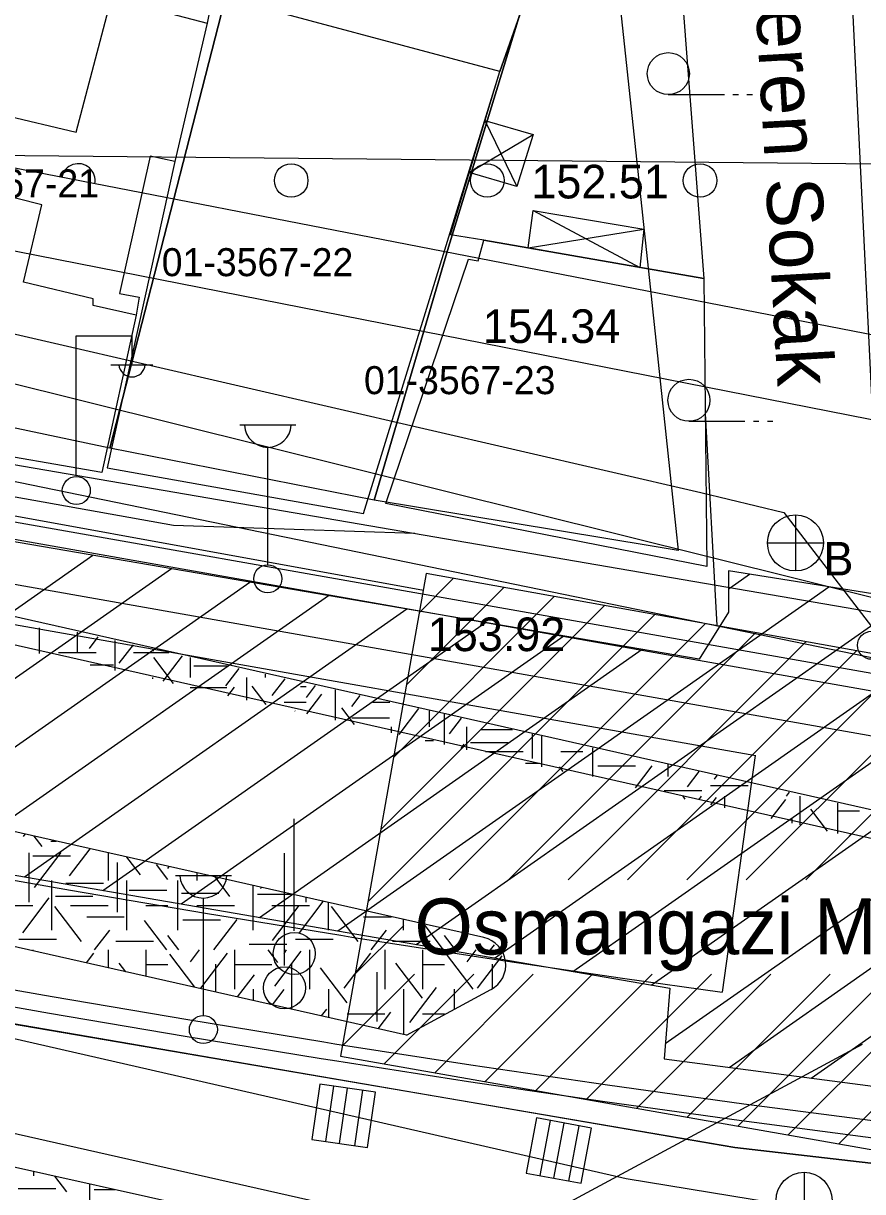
# Model space of a CAD drawing. Extents: x 419101 to 420177, y 4451541 to 4452254.
# Drawn here: x 419722.22 to 419752.19, y 4451892.61 to 4451934.3 of the extents above; entities that cross this region are included whole.
import ezdxf

# ---------------------------------------------------------------- set-up
doc = ezdxf.new("R2010")
doc.units = 0
for name, color, linetype in [('1_PLAN_ONAMA_SINIRI', 7, 'Continuous'), ('2_KADASTRO', 7, 'Continuous'), ('3_HALİHAZIR', 7, 'Continuous'), ('Level 10', 7, 'Continuous'), ('Level 28', 7, 'Continuous'), ('Level 41', 7, 'Continuous'), ('Level 46', 7, 'Continuous'), ('Level 53', 7, 'Continuous'), ('Level 60', 7, 'Continuous'), ('Level 62', 7, 'Continuous')]:
    doc.layers.add(name, color=color, linetype=linetype)

msp = doc.modelspace()

# ---------------------------------------------------------------- linework, layer by layer
at = {"layer": '1_PLAN_ONAMA_SINIRI'}
msp.add_lwpolyline([(419713.708, 4451929.666), (419776.024, 4451929.06)], dxfattribs=at)
at = {"layer": '2_KADASTRO'}
for points in [[(419734.75, 4451917.29), (419737.4, 4451926.31), (419740.38, 4451936.04), (419742.03, 4451943.01), (419742.486, 4451944.786), (419742.683, 4451942.926), (419743.511, 4451935.14), (419744.6, 4451924.902), (419745.517, 4451916.274), (419745.601, 4451915.485), (419744.67, 4451915.64)], [(419716.29, 4451921.04), (419721.41, 4451941.02), (419730.324, 4451938.67), (419725.31, 4451919.14)], [(419725.31, 4451919.14), (419730.324, 4451938.67), (419736.09, 4451937.15), (419740.38, 4451936.04), (419737.4, 4451926.31), (419734.75, 4451917.29)], [(419619.172, 4451899.794), (419621.024, 4451915.322), (419621.341, 4451917.985), (419621.837, 4451922.14), (419637.166, 4451918.324), (419680.932, 4451907.431), (419743.741, 4451893.072), (419755.716, 4451891.108), (419744.449, 4451835.057), (419741.585, 4451835.476), (419748.828, 4451874.587), (419747.609, 4451874.824), (419694.6, 4451885.13), (419691.339, 4451885.764), (419687.729, 4451886.465), (419623.249, 4451899.001)]]:
    msp.add_lwpolyline(points, close=True, dxfattribs=at)
at = {"layer": '3_HALİHAZIR'}
for p, q in [((419745.249, 4451931.76), (419747.249, 4451931.76)), ((419747.549, 4451931.76), (419747.749, 4451931.76)), ((419748.049, 4451931.76), (419748.249, 4451931.76)), ((419738.702, 4451930.837), (419739.844, 4451928.475)), ((419738.142, 4451928.975), (419740.42, 4451930.335)), ((419740.421, 4451927.629), (419744.231, 4451925.593)), ((419740.242, 4451926.286), (419744.369, 4451926.953)), ((419724.1, 4451918.155), (419724.1, 4451923.155)), ((419724.1, 4451923.155), (419726.1, 4451923.155)), ((419726.1, 4451922.155), (419726.1, 4451923.155)), ((419725.34, 4451922.115), (419726.84, 4451922.115)), ((419729.948, 4451919.979), (419731.948, 4451919.979)), ((419745.986, 4451920.1), (419747.986, 4451920.1)), ((419748.286, 4451920.1), (419748.486, 4451920.1)), ((419748.786, 4451920.1), (419748.986, 4451920.1)), ((419730.948, 4451914.979), (419730.948, 4451919.172)), ((419749.788, 4451916.76), (419749.788, 4451914.76)), ((419748.788, 4451915.76), (419750.788, 4451915.76)), ((419736.36, 4451913.279), (419737.58, 4451914.498)), ((419735.901, 4451910.698), (419739.378, 4451914.175)), ((419735.442, 4451908.117), (419741.176, 4451913.852)), ((419734.982, 4451905.536), (419742.974, 4451913.529)), ((419734.523, 4451902.956), (419744.772, 4451913.205)), ((419737.427, 4451903.739), (419746.571, 4451912.882)), ((419739.548, 4451903.739), (419748.369, 4451912.559)), ((419741.67, 4451903.739), (419750.167, 4451912.236)), ((419743.791, 4451903.739), (419751.965, 4451911.913)), ((419745.912, 4451903.739), (419753.764, 4451911.59)), ((419748.034, 4451903.739), (419755.562, 4451911.267)), ((419750.155, 4451903.739), (419757.36, 4451910.944)), ((419731.891, 4451901.911), (419731.891, 4451905.911)), ((419731.541, 4451900.684), (419731.541, 4451904.684)), ((419727.647, 4451903.893), (419729.647, 4451903.893)), ((419728.647, 4451898.893), (419728.647, 4451903.086)), ((419734.063, 4451900.375), (419735.799, 4451902.11)), ((419733.604, 4451897.794), (419736.181, 4451900.371)), ((419735.102, 4451897.171), (419738.302, 4451900.371)), ((419736.906, 4451896.853), (419740.423, 4451900.371)), ((419738.71, 4451896.536), (419742.545, 4451900.371)), ((419740.514, 4451896.219), (419744.666, 4451900.371)), ((419742.317, 4451895.901), (419746.787, 4451900.371)), ((419744.121, 4451895.584), (419748.909, 4451900.371)), ((419745.925, 4451895.266), (419751.03, 4451900.371)), ((419747.729, 4451894.949), (419753.151, 4451900.371)), ((419749.533, 4451894.631), (419755.273, 4451900.371)), ((419751.337, 4451894.314), (419757.394, 4451900.371)), ((419732.81, 4451896.444), (419732.524, 4451894.465)), ((419732.81, 4451896.444), (419732.524, 4451894.465)), ((419734.789, 4451896.158), (419732.81, 4451896.444)), ((419734.789, 4451896.158), (419732.81, 4451896.444)), ((419733.023, 4451894.392), (419733.309, 4451896.372)), ((419733.513, 4451894.321), (419733.799, 4451896.301)), ((419734.055, 4451894.243), (419734.342, 4451896.223)), ((419734.503, 4451894.178), (419734.789, 4451896.158)), ((419734.503, 4451894.178), (419734.789, 4451896.158)), ((419740.542, 4451895.237), (419740.174, 4451893.272)), ((419740.542, 4451895.237), (419740.174, 4451893.272)), ((419742.507, 4451894.87), (419740.542, 4451895.237)), ((419742.507, 4451894.87), (419740.542, 4451895.237)), ((419740.67, 4451893.179), (419741.038, 4451895.145)), ((419741.157, 4451893.088), (419741.524, 4451895.054)), ((419741.695, 4451892.987), (419742.063, 4451894.953)), ((419742.14, 4451892.904), (419742.507, 4451894.87)), ((419742.14, 4451892.904), (419742.507, 4451894.87)), ((419732.524, 4451894.465), (419734.503, 4451894.178)), ((419732.524, 4451894.465), (419734.503, 4451894.178)), ((419740.174, 4451893.272), (419742.14, 4451892.904)), ((419740.174, 4451893.272), (419742.14, 4451892.904)), ((419750.109, 4451891.288), (419750.109, 4451893.289))]:
    msp.add_line(p, q, dxfattribs=at)
for points in [[(419752.971, 4451911.732), (419751.779, 4451936.058), (419751.461, 4451952.059), (419750.971, 4451961.466), (419750.998, 4451962.777), (419751.036, 4451963.705), (419751.849, 4451967.106)], [(419710.65, 4451921.698), (419714.25, 4451918.119), (419736.502, 4451914.073)], [(419746.564, 4451920.384), (419746.985, 4451912.808)]]:
    msp.add_lwpolyline(points, dxfattribs=at)
for points in [[(419740.443, 4451936.039), (419742.264, 4451943.092), (419745.178, 4451942.57), (419746.517, 4451925.196), (419738.664, 4451926.56), (419737.475, 4451926.752), (419739.227, 4451932.586)], [(419726.25, 4451923.894), (419725.017, 4451918.268), (419720.215, 4451919.107), (419720.308, 4451919.651), (419715.635, 4451920.643), (419716.51, 4451924.455), (419716.004, 4451924.556), (419717.299, 4451929.665), (419718.399, 4451929.388), (419718.812, 4451931.347), (419718.335, 4451931.476), (419720.945, 4451941.598), (419727.057, 4451940.049), (419726.932, 4451939.548), (419726.733, 4451938.699), (419729.514, 4451937.911), (419728.783, 4451934.315), (419727.631, 4451929.378), (419726.745, 4451929.567), (419725.655, 4451924.656), (419726.356, 4451924.531)], [(419739.227, 4451932.586), (419740.443, 4451936.039), (419736.016, 4451937.223), (419729.776, 4451938.893), (419729.514, 4451937.911), (419728.991, 4451935.337), (419728.783, 4451934.315), (419727.631, 4451929.378), (419725.212, 4451918.438), (419734.37, 4451916.805)], [(419739.227, 4451932.586), (419728.991, 4451935.337), (419729.514, 4451937.911), (419729.776, 4451938.893), (419740.443, 4451936.039)], [(419718.314, 4451928.983), (419718.878, 4451931.661), (419724.107, 4451930.423), (419725.366, 4451935.22), (419728.783, 4451934.315), (419727.631, 4451929.378), (419726.745, 4451929.567), (419725.655, 4451924.656), (419726.356, 4451924.531), (419726.25, 4451923.894), (419724.714, 4451924.229), (419724.715, 4451924.472), (419722.221, 4451925.065), (419722.877, 4451927.822)], [(419738.142, 4451928.975), (419738.702, 4451930.837), (419740.42, 4451930.335), (419739.844, 4451928.475)], [(419740.242, 4451926.286), (419740.421, 4451927.629), (419744.369, 4451926.953), (419744.231, 4451925.593)], [(419738.119, 4451925.885), (419738.464, 4451925.833), (419738.664, 4451926.56), (419746.517, 4451925.196), (419746.618, 4451914.919), (419735.158, 4451917.17)], [(419736.608, 4451914.672), (419733.542, 4451897.445), (419778.199, 4451889.587), (419781.073, 4451906.683)]]:
    msp.add_lwpolyline(points, close=True, dxfattribs=at)
for centre, radius in [((419745.249, 4451932.51), 0.75), ((419745.986, 4451920.85), 0.75), ((419724.11, 4451917.631), 0.5), ((419749.788, 4451915.76), 1), ((419730.948, 4451914.479), 0.5), ((419752.504, 4451912.107), 0.5), ((419731.893, 4451901.106), 0.75), ((419731.542, 4451899.879), 0.75), ((419728.647, 4451898.393), 0.5), ((419750.094, 4451892.297), 1)]:
    msp.add_circle(centre, radius, dxfattribs=at)
for centre, radius, start, end in [((419726.1, 4451922.159), 0.474, 184.8384, 355.1464), ((419730.948, 4451920.008), 0.837, 183.298, 356.9072), ((419728.647, 4451903.923), 0.837, 183.298, 356.9072)]:
    msp.add_arc(centre, radius, start, end, dxfattribs=at)
at = {"layer": 'Level 10'}
msp.add_line((419820.281, 4451906.85), (419689.726, 4451932.484), dxfattribs=at)
msp.add_lwpolyline([(419784.175, 4451869.881), (419784.172, 4451869.84), (419757.983, 4451874.903), (419762.465, 4451909.73), (419753.613, 4451911.43), (419714.28, 4451919.516), (419714.362, 4451919.845)], dxfattribs=at)
at = {"layer": 'Level 28'}
msp.add_line((419873.659, 4451899.602), (419695.419, 4451934.291), dxfattribs=at)
at = {"layer": 'Level 41'}
for p, q in [((419722.801, 4451911.817), (419722.801, 4451912.729)), ((419723.46, 4451912.729), (419723.459, 4451912.73)), ((419724.14, 4451912.577), (419724.14, 4451911.858)), ((419724.58, 4451911.992), (419724.896, 4451912.408)), ((419725.487, 4451912.276), (419725.487, 4451911.212)), ((419725.646, 4451911.467), (419726.148, 4451912.128)), ((419723.472, 4451911.845), (419724.815, 4451911.845)), ((419726.158, 4451911.845), (419727.41, 4451911.845)), ((419726.857, 4451911.969), (419726.857, 4451911.893)), ((419727.584, 4451910.739), (419726.879, 4451911.665)), ((419727.207, 4451910.824), (419727.901, 4451911.735)), ((419728.173, 4451911.674), (419728.173, 4451910.962)), ((419724.602, 4451911.411), (419725.439, 4451911.411)), ((419728.304, 4451911.375), (419729.509, 4451911.375)), ((419729.454, 4451910.661), (419729.925, 4451911.282)), ((419726.83, 4451910.962), (419726.83, 4451910.909)), ((419730.187, 4451910.962), (419730.187, 4451910.151)), ((419730.859, 4451911.073), (419730.859, 4451910.962)), ((419730.859, 4451911.073), (419730.859, 4451910.962)), ((419731.105, 4451910.31), (419731.565, 4451910.915)), ((419728.176, 4451910.605), (419729.487, 4451910.605)), ((419729.526, 4451910.301), (419729.764, 4451910.614)), ((419730.892, 4451909.992), (419730.395, 4451910.647)), ((419732.114, 4451910.638), (419732.318, 4451910.638)), ((419732.328, 4451910.241), (419732.654, 4451910.671)), ((419732.343, 4451909.665), (419732.877, 4451910.368)), ((419733.351, 4451910.515), (419733.351, 4451909.438)), ((419731.53, 4451910.078), (419732.318, 4451910.078)), ((419733.953, 4451909.924), (419734.249, 4451910.313)), ((419734.694, 4451910.078), (419735.3, 4451910.078)), ((419731.921, 4451909.76), (419731.912, 4451909.772)), ((419734.04, 4451909.282), (419733.589, 4451909.877)), ((419733.948, 4451909.518), (419735.291, 4451909.518)), ((419735.64, 4451908.922), (419736.342, 4451909.845)), ((419736.709, 4451909.762), (419736.709, 4451909.195)), ((419737.241, 4451909.643), (419737.241, 4451908.561)), ((419737.441, 4451908.944), (419737.866, 4451909.503)), ((419735.366, 4451908.983), (419735.366, 4451909.195)), ((419738.052, 4451908.378), (419738.052, 4451909.195)), ((419738.557, 4451909.097), (419739.68, 4451909.097)), ((419736.57, 4451908.712), (419736.863, 4451908.712)), ((419740.384, 4451908.939), (419740.384, 4451908.072)), ((419740.738, 4451907.772), (419740.738, 4451908.86)), ((419737.847, 4451908.424), (419737.965, 4451908.58)), ((419738.183, 4451908.641), (419739.526, 4451908.641)), ((419738.723, 4451908.311), (419740.066, 4451908.311)), ((419741.409, 4451908.311), (419742.197, 4451908.311)), ((419742.559, 4451907.427), (419742.559, 4451908.452)), ((419740.152, 4451907.904), (419740.645, 4451907.904)), ((419745.245, 4451907.427), (419745.245, 4451907.851)), ((419741.498, 4451907.601), (419741.366, 4451907.774)), ((419742.736, 4451907.8), (419744.078, 4451907.8)), ((419744.073, 4451907.02), (419744.673, 4451907.809)), ((419745.935, 4451907.051), (419746.354, 4451907.602)), ((419746.895, 4451907.33), (419746.993, 4451907.459)), ((419746.758, 4451907.099), (419748.101, 4451907.099)), ((419745.106, 4451906.924), (419746.449, 4451906.924)), ((419745.854, 4451906.618), (419745.778, 4451906.718)), ((419746.348, 4451906.598), (419746.439, 4451906.718)), ((419746.766, 4451906.412), (419746.965, 4451906.674)), ((419747.259, 4451906.718), (419747.259, 4451906.301)), ((419748.925, 4451905.925), (419749.441, 4451906.605)), ((419749.464, 4451906.718), (419749.579, 4451906.869)), ((419749.945, 4451906.718), (419749.945, 4451905.695)), ((419750.933, 4451905.473), (419750.34, 4451906.253)), ((419751.288, 4451906.477), (419751.288, 4451905.392)), ((419751.288, 4451906.477), (419751.288, 4451905.392)), ((419751.288, 4451906.204), (419752.076, 4451906.204)), ((419749.663, 4451905.93), (419749.663, 4451905.759)), ((419722.222, 4451905.28), (419722.289, 4451905.368)), ((419751.723, 4451905.294), (419751.786, 4451905.377)), ((419722.888, 4451904.93), (419722.61, 4451905.296)), ((419723.203, 4451905.119), (419723.393, 4451905.119)), ((419722.421, 4451904.704), (419722.421, 4451902.936)), ((419722.56, 4451904.592), (419723.903, 4451904.592)), ((419722.621, 4451903.458), (419723.57, 4451904.707)), ((419723.873, 4451903.878), (419724.608, 4451904.845)), ((419725.246, 4451904.701), (419725.246, 4451903.709)), ((419726.403, 4451903.912), (419725.919, 4451904.549)), ((419725.564, 4451904.354), (419725.564, 4451902.586)), ((419727.377, 4451903.752), (419726.971, 4451904.286)), ((419727.377, 4451904.146), (419727.425, 4451904.209)), ((419723.232, 4451901.941), (419723.232, 4451903.709)), ((419725.918, 4451901.941), (419725.918, 4451903.709)), ((419727.739, 4451901.941), (419727.739, 4451903.709)), ((419728.41, 4451903.987), (419728.41, 4451903.709)), ((419729.597, 4451903.141), (419729.068, 4451903.838)), ((419723.737, 4451903.611), (419725.08, 4451903.611)), ((419726, 4451903.366), (419727.343, 4451903.366)), ((419727.862, 4451903.26), (419729.205, 4451903.26)), ((419730.425, 4451901.941), (419730.425, 4451903.532)), ((419730.689, 4451903.422), (419730.722, 4451903.465)), ((419721.217, 4451902.825), (419722.56, 4451902.825)), ((419722.196, 4451901.844), (419723.145, 4451903.094)), ((419723.363, 4451903.155), (419724.706, 4451903.155)), ((419723.903, 4451902.825), (419725.246, 4451902.825)), ((419726.589, 4451902.825), (419727.377, 4451902.825)), ((419728.41, 4451902.825), (419729.753, 4451902.825)), ((419730.579, 4451903.226), (419731.779, 4451903.226)), ((419731.096, 4451902.825), (419732.439, 4451902.825)), ((419732.075, 4451901.844), (419732.927, 4451902.967)), ((419732.3, 4451903.108), (419732.3, 4451902.936)), ((419733.111, 4451901.941), (419733.111, 4451902.925)), ((419724.299, 4451901.53), (419723.349, 4451902.779)), ((419724.482, 4451902.418), (419725.825, 4451902.418)), ((419731.115, 4451901.565), (419732.064, 4451902.814)), ((419734.178, 4451901.53), (419733.228, 4451902.779)), ((419734.361, 4451902.418), (419735.359, 4451902.418)), ((419727.348, 4451901.232), (419726.546, 4451902.288)), ((419727.916, 4451902.314), (419729.258, 4451902.314)), ((419729.024, 4451901.232), (419729.853, 4451902.323)), ((419735.797, 4451901.941), (419735.797, 4451902.319)), ((419737.227, 4451901.232), (419736.526, 4451902.155)), ((419722.059, 4451901.613), (419723.402, 4451901.613)), ((419724.765, 4451901.232), (419725.302, 4451901.938)), ((419727.771, 4451901.232), (419727.377, 4451901.75)), ((419731.938, 4451901.613), (419733.281, 4451901.613)), ((419734.644, 4451901.232), (419735.181, 4451901.938)), ((419737.65, 4451901.232), (419737.256, 4451901.75)), ((419722.56, 4451901.232), (419722.56, 4451901.207)), ((419725.246, 4451901.232), (419725.246, 4451900.6)), ((419725.521, 4451901.544), (419726.864, 4451901.544)), ((419726.589, 4451901.232), (419726.589, 4451900.297)), ((419726.589, 4451901.232), (419726.589, 4451900.297)), ((419728.187, 4451900.815), (419728.504, 4451901.232)), ((419729.753, 4451901.232), (419729.753, 4451899.834)), ((419730.286, 4451901.438), (419731.629, 4451901.438)), ((419731.302, 4451900.78), (419730.958, 4451901.232)), ((419731.195, 4451899.938), (419732.145, 4451901.188)), ((419731.528, 4451901.112), (419731.619, 4451901.232)), ((419732.439, 4451901.232), (419732.439, 4451899.834)), ((419735.125, 4451901.232), (419735.125, 4451899.834)), ((419735.4, 4451901.544), (419736.743, 4451901.544)), ((419736.468, 4451901.232), (419736.468, 4451899.834)), ((419736.468, 4451901.232), (419736.468, 4451899.834)), ((419738.066, 4451900.815), (419738.383, 4451901.232)), ((419738.903, 4451901.232), (419739.046, 4451901.42)), ((419724.48, 4451900.773), (419724.742, 4451901.119)), ((419725.876, 4451900.458), (419725.641, 4451900.767)), ((419728.348, 4451899.9), (419727.449, 4451901.084)), ((419728.558, 4451899.869), (419729.507, 4451901.119)), ((419731.795, 4451900.765), (419731.795, 4451899.122)), ((419733.672, 4451899.869), (419734.621, 4451901.119)), ((419736.469, 4451899.518), (419735.52, 4451900.767)), ((419738.277, 4451899.834), (419737.328, 4451901.084)), ((419738.437, 4451899.869), (419739.311, 4451901.02)), ((419726.589, 4451900.718), (419727.377, 4451900.718)), ((419729.078, 4451900.73), (419729.078, 4451899.735)), ((419729.753, 4451900.718), (419731.096, 4451900.718)), ((419729.867, 4451899.557), (419730.467, 4451900.347)), ((419733.779, 4451899.343), (419732.83, 4451900.592)), ((419734.843, 4451900.444), (419734.843, 4451898.677)), ((419736.468, 4451900.718), (419737.256, 4451900.718)), ((419738.957, 4451900.73), (419738.957, 4451899.871)), ((419730.425, 4451899.834), (419730.425, 4451899.431)), ((419731.118, 4451899.275), (419731.533, 4451899.822)), ((419733.111, 4451899.834), (419733.111, 4451898.825)), ((419735.797, 4451899.834), (419735.797, 4451898.219)), ((419735.797, 4451899.834), (419735.797, 4451898.219)), ((419736.017, 4451898.641), (419736.966, 4451899.891)), ((419737.618, 4451899.118), (419737.618, 4451899.834)), ((419732.869, 4451898.88), (419733.052, 4451899.12)), ((419733.782, 4451898.95), (419735.125, 4451898.95)), ((419734.891, 4451898.423), (419735.341, 4451899.016)), ((419736.468, 4451898.95), (419737.256, 4451898.95)), ((419722.581, 4451893.333), (419722.581, 4451893.172)), ((419723.768, 4451892.604), (419723.343, 4451893.164)), ((419724.596, 4451891.404), (419724.596, 4451892.886)), ((419722.033, 4451892.723), (419723.376, 4451892.723)), ((419724.75, 4451892.689), (419725.485, 4451892.689))]:
    msp.add_line(p, q, dxfattribs=at)
at = {"layer": 'Level 46'}
for centre in [(419731.783, 4451928.695), (419738.783, 4451928.695), (419746.383, 4451928.695)]:
    msp.add_circle(centre, 0.6, dxfattribs=at)
msp.add_arc((419724.183, 4451928.695), 0.6, 348.7984, 169.1753, dxfattribs=at)
at = {"layer": 'Level 53'}
for p, q in [((419771.234, 4451907.789), (419627.822, 4451933.129)), ((419627.722, 4451932.529), (419771.144, 4451907.189)), ((419771.564, 4451905.499), (419627.442, 4451930.959)), ((419630.202, 4451929.049), (419748.373, 4451908.169)), ((419711.063, 4451905.769), (419724.705, 4451915.321)), ((419713.861, 4451905.287), (419727.507, 4451914.842)), ((419747.459, 4451914.163), (419748.146, 4451914.644)), ((419716.659, 4451904.804), (419730.309, 4451914.362)), ((419747.403, 4451914.124), (419747.459, 4451914.163)), ((419750.259, 4451913.683), (419750.985, 4451914.191)), ((419719.457, 4451904.322), (419733.111, 4451913.883)), ((419733.446, 4451901.91), (419750.258, 4451913.683)), ((419750.258, 4451913.683), (419750.258, 4451913.683)), ((419722.255, 4451903.839), (419735.913, 4451913.403)), ((419725.053, 4451903.357), (419738.715, 4451912.924)), ((419736.244, 4451901.427), (419753.06, 4451913.202)), ((419741.84, 4451900.462), (419759.502, 4451912.83)), ((419727.851, 4451902.875), (419741.517, 4451912.444)), ((419739.042, 4451900.945), (419755.86, 4451912.721)), ((419744.638, 4451899.98), (419762.341, 4451912.376)), ((419730.648, 4451902.392), (419744.319, 4451911.964)), ((419745.14, 4451897.89), (419765.18, 4451911.922)), ((419747.417, 4451897.043), (419768.019, 4451911.469)), ((419750.355, 4451896.658), (419770.858, 4451911.015)), ((419748.353, 4451908.179), (419747.173, 4451899.729))]:
    msp.add_line(p, q, dxfattribs=at)
for points in [[(419747.403, 4451914.173), (419747.403, 4451913.294), (419746.354, 4451911.616), (419629.899, 4451931.549), (419631.158, 4451934.697), (419612.273, 4451938.054), (419609.335, 4451921.268), (419628.22, 4451917.281), (419629.059, 4451921.058), (419684.454, 4451910.357), (419745.305, 4451899.865), (419745.095, 4451897.347), (419785.173, 4451892.101), (419787.481, 4451905.95), (419788.11, 4451908.258), (419757.7, 4451913.118)], [(419628.542, 4451920.739), (419637.312, 4451919.009), (419646.082, 4451917.309), (419654.872, 4451915.649), (419663.662, 4451914.029), (419672.452, 4451912.449), (419673.882, 4451912.189), (419714.263, 4451905.059), (419719.083, 4451904.209), (419723.903, 4451903.369), (419728.723, 4451902.549), (419733.553, 4451901.759), (419733.953, 4451901.689), (419738.783, 4451900.939), (419743.613, 4451900.229), (419747.173, 4451899.729)], [(419616.991, 4451919.169), (419619.991, 4451918.549), (419622.071, 4451918.129), (419630.842, 4451916.359), (419639.632, 4451914.629), (419648.432, 4451912.939), (419657.232, 4451911.289), (419666.042, 4451909.679), (419673.212, 4451908.399), (419713.593, 4451901.269), (419718.413, 4451900.419), (419723.253, 4451899.569), (419728.093, 4451898.748), (419732.943, 4451897.948), (419733.343, 4451897.888), (419738.203, 4451897.138), (419743.073, 4451896.418), (419747.943, 4451895.738), (419752.823, 4451895.108), (419757.703, 4451894.508), (419762.594, 4451893.958), (419767.484, 4451893.438), (419772.014, 4451892.998), (419776.904, 4451892.558)], [(419616.901, 4451918.569), (419619.871, 4451917.959), (419621.951, 4451917.539), (419630.732, 4451915.769), (419639.522, 4451914.039), (419648.312, 4451912.349), (419657.122, 4451910.699), (419665.932, 4451909.089), (419673.112, 4451907.809), (419713.483, 4451900.679), (419718.313, 4451899.829), (419723.153, 4451898.979), (419727.993, 4451898.158), (419732.853, 4451897.358), (419733.253, 4451897.298), (419738.113, 4451896.538), (419742.983, 4451895.828), (419747.863, 4451895.148), (419752.743, 4451894.508), (419757.633, 4451893.918), (419762.524, 4451893.358), (419767.424, 4451892.838), (419771.954, 4451892.398)], [(419757.7, 4451913.118), (419747.403, 4451914.763), (419747.403, 4451914.173)]]:
    msp.add_lwpolyline(points, dxfattribs=at)
at = {"layer": 'Level 60'}
for points in [[(419704.295, 4452024.999), (419685.918, 4451924.728), (419757.765, 4451912.394), (419752.832, 4451966.973), (419758.999, 4451998.734), (419751.598, 4451999.351), (419749.131, 4452033.579), (419704.295, 4452024.999)], [(419736.199, 4451916.096), (419727.581, 4451916.385), (419665.797, 4451927.432), (419645.961, 4451931.238), (419632.165, 4451936.013), (419610.72, 4451939.692)], [(419607.919, 4451928.087), (419606, 4451919.813), (419627.438, 4451914.924), (419678.582, 4451906.044), (419747.619, 4451894.179), (419777.479, 4451890.747)], [(419700.244, 4451928.221), (419746.408, 4451917.563), (419749.378, 4451916.851)], [(419777.479, 4451890.747), (419747.619, 4451894.179), (419698.675, 4451902.537), (419678.582, 4451906.044), (419627.438, 4451914.924), (419606, 4451919.813)], [(419749.378, 4451916.851), (419752.737, 4451912.472), (419753.9, 4451910.242), (419774.972, 4451905.783), (419777.598, 4451910.94)]]:
    msp.add_lwpolyline(points, dxfattribs=at)
at = {"layer": 'Level 62'}
for p, q in [((419720.411, 4451921.81), (419757.754, 4451912.513)), ((419712.827, 4451915.192), (419821.723, 4451890.615)), ((419821.492, 4451889.641), (419712.632, 4451914.211)), ((419738.664, 4451901.672), (419712.295, 4451907.624)), ((419735.902, 4451898.195), (419712.665, 4451903.44)), ((419735.902, 4451898.195), (419738.917, 4451899.816)), ((419707.74, 4451897.889), (419737.981, 4451891.064)), ((419740.062, 4451891.348), (419752.187, 4451897.866)), ((419715.124, 4451894.987), (419728.447, 4451892.032))]:
    msp.add_line(p, q, dxfattribs=at)
msp.add_arc((419738.444, 4451900.697), 1, 298.2566, 77.2816, dxfattribs=at)

# ---------------------------------------------------------------- texts
at = {"layer": '2_KADASTRO'}
for s, p in [('01-3567-21', (419718.081, 4451928.089)), ('01-3567-22', (419727.16, 4451925.28)), ('01-3567-23', (419734.38, 4451921.069))]:
    msp.add_text(s, height=1, dxfattribs=at).set_placement(p)
at = {"layer": '3_HALİHAZIR'}
for s, height, rotation, p in [('Tezveren Sokak', 2, 273.2697, (419748.047, 4451940.619)), ('153.92 ', 1.2, 359.9979, (419736.661, 4451911.898))]:
    msp.add_text(s, height=height, rotation=rotation, dxfattribs=at).set_placement(p)
for s, height, p in [('152.51', 1.2, (419740.359, 4451928.055)), ('154.34', 1.2, (419738.626, 4451922.896)), ('B', 1.2, (419750.788, 4451914.598)), ('Osmangazi Metro Ýstasyonu', 2, (419736.187, 4451901.072))]:
    msp.add_text(s, height=height, dxfattribs=at).set_placement(p)

doc.saveas('drawing.dxf')
